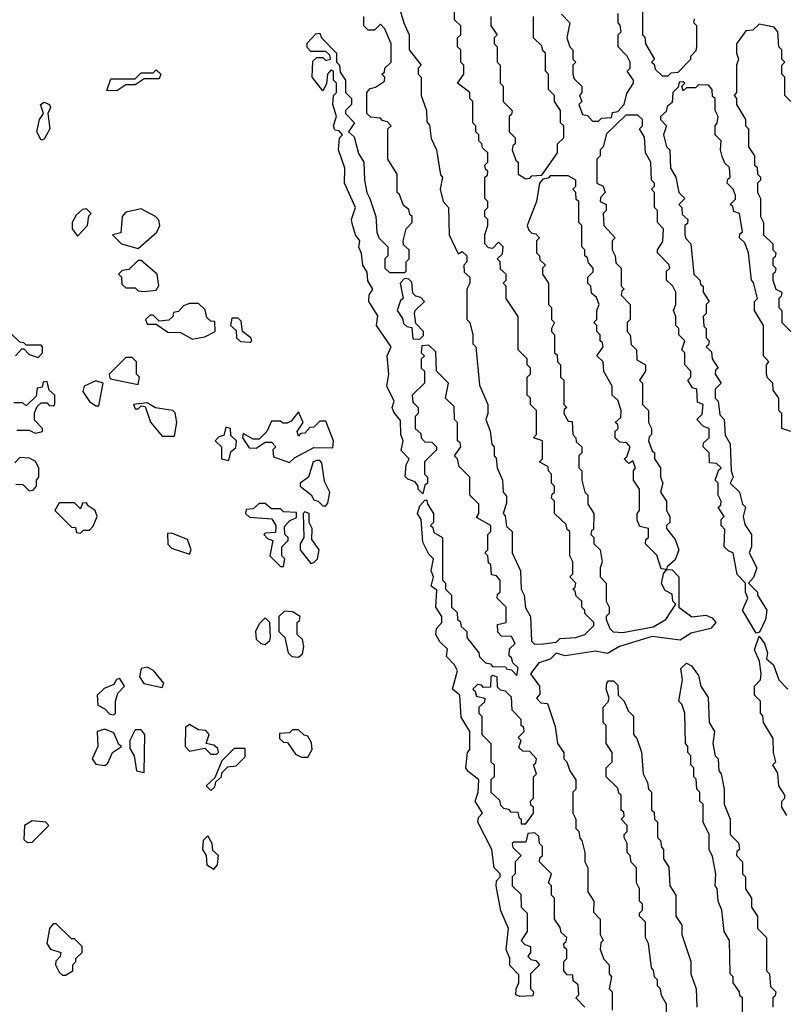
# Model space of a CAD drawing. Extents: x 2737310 to 2869991, y 870230 to 1012730.
# Tile 300 of 479: x 2788784 to 2791312, y 941844 to 945095. Entities that reach past the tile are written whole.
import ezdxf

# ---------------------------------------------------------------- set-up
doc = ezdxf.new("R2010")
doc.units = 0

msp = doc.modelspace()

# ---------------------------------------------------------------- linework, layer by layer
at = {"layer": '0CON02XD'}
for points in [[(2790040, 945125), (2790052.5, 945085)], [(2790052.5, 945085), (2790070, 945045), (2790070, 944995), (2790110, 944945), (2790100, 944935), (2790100, 944915), (2790110, 944905), (2790110, 944845), (2790127.5, 944795), (2790128.3, 944758.3), (2790137, 944747), (2790143, 944703), (2790160, 944665), (2790173, 944583), (2790180, 944575), (2790172.5, 944535), (2790182.5, 944495), (2790200, 944475), (2790202.5, 944385), (2790231.7, 944321.7), (2790245, 944330), (2790260, 944315), (2790260, 944295), (2790250, 944285), (2790251.7, 944261.7), (2790270, 944245), (2790270, 944225), (2790260, 944205), (2790260, 944105), (2790270, 944095), (2790280, 944055), (2790280, 944025), (2790290, 944015), (2790301.7, 943888.3), (2790330, 943825), (2790330, 943795), (2790322.5, 943775), (2790337, 943737), (2790343, 943693), (2790350, 943685), (2790350, 943655), (2790357, 943647), (2790360, 943615), (2790377.5, 943575), (2790380, 943535), (2790391.7, 943521.7), (2790391.7, 943498.3), (2790380, 943465), (2790387, 943457), (2790391.7, 943421.7), (2790410, 943405), (2790410, 943335), (2790437.5, 943275), (2790440, 943215), (2790450, 943195), (2790453.6, 943153.6), (2790470, 943125), (2790473.6, 943043.6), (2790483.6, 943033.6), (2790513.9, 943033.9), (2790555, 943040), (2790568.3, 943051.7), (2790620, 943055), (2790650, 943065), (2790680, 943095), (2790680, 943105), (2790650, 943135), (2790650, 943145), (2790640, 943155), (2790640, 943175), (2790621.7, 943191.7), (2790618.3, 943208.3), (2790610, 943215), (2790618.3, 943221.7), (2790620, 943235), (2790600, 943255), (2790610, 943265), (2790610, 943305), (2790600, 943325), (2790600, 943405), (2790591.7, 943411.7), (2790588.3, 943428.3), (2790550, 943465), (2790550, 943505), (2790540, 943515), (2790541.7, 943528.3), (2790550, 943535), (2790550, 943555), (2790540, 943565), (2790540, 943595), (2790530, 943605), (2790528.3, 943618.3), (2790500, 943635), (2790510, 943645), (2790510, 943705), (2790480, 943715), (2790490, 943725), (2790490, 943805), (2790470, 943825), (2790470, 943845), (2790460, 943855), (2790460, 943915), (2790470, 943925), (2790470, 943945), (2790460, 943955), (2790460, 943975), (2790430, 944005), (2790430, 944115), (2790390, 944175), (2790390, 944215), (2790380, 944225), (2790390, 944235), (2790390, 944255), (2790371.7, 944271.7), (2790370, 944295), (2790360, 944305), (2790378.3, 944321.7), (2790380, 944345), (2790365, 944360), (2790345, 944340), (2790331.7, 944341.7), (2790320, 944355), (2790320, 944385), (2790330, 944415), (2790330, 944435), (2790320, 944445), (2790320, 944465), (2790330, 944475), (2790330, 944495), (2790320, 944505), (2790320, 944575), (2790328.3, 944581.7), (2790330, 944595), (2790321.7, 944601.7), (2790320, 944615), (2790330, 944625), (2790330, 944655), (2790311.7, 944671.7), (2790310, 944685), (2790300, 944695), (2790300, 944715), (2790290, 944725), (2790290, 944745), (2790280, 944755), (2790280, 944825), (2790270, 944835), (2790270, 944855), (2790230, 944885), (2790250, 944915), (2790250, 944945), (2790240, 944955), (2790240, 944995), (2790230, 945005), (2790230, 945035), (2790240, 945045), (2790240, 945075), (2790220, 945095), (2790220, 945125)], [(2790573, 945113), (2790600, 945085), (2790590, 945035), (2790600, 945005), (2790610, 944995), (2790610, 944965), (2790620, 944955), (2790610, 944945), (2790610, 944915), (2790615, 944900), (2790640, 944875), (2790640, 944855), (2790632.5, 944845), (2790640, 944825), (2790630, 944815), (2790641.7, 944781.7), (2790658.3, 944778.3), (2790675, 944760), (2790695, 944760), (2790705, 944770), (2790738.3, 944771.7), (2790741.7, 944788.3), (2790758.3, 944791.7), (2790780, 944815), (2790788.3, 944851.7), (2790810, 944885), (2790810, 944895), (2790790, 944925), (2790800, 944935), (2790800, 944955), (2790790, 944975), (2790760, 945005), (2790760, 945045), (2790770, 945055), (2790767, 945077), (2790760, 945085), (2790760, 945115)], [(2790840, 945145), (2790840, 945045), (2790848.3, 945038.3), (2790850, 945015), (2790880, 944965), (2790870, 944955), (2790878.3, 944948.3), (2790881.7, 944931.7), (2790905, 944910), (2790925, 944910), (2790935, 944920), (2790958.3, 944921.7), (2791000, 944965), (2791000, 944975), (2791017, 944993), (2791020, 945005), (2791020, 945075), (2791010, 945085), (2791011.7, 945098.3)], [(2790650, 941835), (2790620, 941865), (2790630, 941875), (2790628.3, 941908.3), (2790611.7, 941921.7), (2790610, 941940), (2790591.7, 941941.7), (2790580, 941955), (2790580, 941985), (2790590, 941995), (2790590, 942025), (2790581.7, 942031.7), (2790580, 942045), (2790588.3, 942051.7), (2790590, 942065), (2790571.7, 942081.7), (2790568.3, 942098.3), (2790550, 942125), (2790550, 942195), (2790540, 942205), (2790540, 942235), (2790530, 942245), (2790540, 942275), (2790500, 942315), (2790501.7, 942328.3), (2790510, 942335), (2790510, 942365), (2790500, 942375), (2790498.3, 942398.3), (2790485, 942410), (2790461.7, 942408.3), (2790455, 942380), (2790415, 942380), (2790410, 942375), (2790411.7, 942361.7), (2790440, 942335), (2790420, 942315), (2790420, 942275), (2790410, 942265), (2790410, 942235), (2790438.3, 942208.3), (2790440, 942165), (2790460, 942145), (2790460, 942085), (2790440, 942055), (2790451.7, 942041.7), (2790470, 942035), (2790470, 942015), (2790461.7, 942001.7), (2790471.7, 941991.7), (2790488.3, 941988.3), (2790500, 941975), (2790470, 941945), (2790470, 941895), (2790480, 941885), (2790478.3, 941871.7), (2790435, 941870), (2790422.5, 941875), (2790423.3, 941895), (2790432.5, 941915), (2790431.7, 941941.7), (2790402.3, 941972.3), (2790402.5, 941995), (2790390, 942025), (2790397.5, 942095), (2790373, 942153), (2790357.5, 942235), (2790358.3, 942251.7), (2790370, 942265), (2790370, 942275), (2790350, 942295), (2790342.5, 942355), (2790296.7, 942445), (2790299.3, 942460.7), (2790312.5, 942475), (2790287.5, 942515), (2790297.5, 942545), (2790300, 942585), (2790263.6, 942613.6), (2790257.5, 942625), (2790262.5, 942675), (2790270, 942685), (2790270, 942745), (2790241.7, 942791.7), (2790237.5, 942865), (2790212.5, 942885), (2790230, 942945), (2790220, 942965), (2790193, 942993), (2790197, 943017), (2790170.7, 943040.7), (2790157.5, 943065), (2790160, 943085), (2790177.5, 943105), (2790177.5, 943125), (2790157.5, 943155), (2790161.7, 943211.7), (2790142.5, 943225), (2790150, 943255), (2790142.5, 943275), (2790150, 943315), (2790135, 943330), (2790115, 943370), (2790110, 943445), (2790097.5, 943465), (2790105, 943490), (2790121.7, 943508.3), (2790128.3, 943508.3), (2790130, 943495), (2790150, 943465), (2790150, 943435), (2790140, 943425), (2790148.3, 943418.3), (2790151.7, 943401.7), (2790180, 943385), (2790180, 943245), (2790190, 943235), (2790190, 943215), (2790210, 943195), (2790210, 943155), (2790228.3, 943138.3), (2790230, 943115), (2790238.3, 943108.3), (2790241.7, 943091.7), (2790260, 943075), (2790260, 943055), (2790300, 943005), (2790301.7, 942991.7), (2790321.7, 942971.7), (2790338.3, 942968.3), (2790345, 942960), (2790388.3, 942958.3), (2790391.7, 942951.7), (2790408.3, 942948.3), (2790425, 942930), (2790430, 942955), (2790411.7, 942971.7), (2790408.3, 942988.3), (2790400, 942995), (2790401.7, 943018.3), (2790420, 943035), (2790408.3, 943058.3), (2790375, 943060), (2790363, 943073), (2790361.7, 943098.3), (2790390, 943105), (2790390, 943155), (2790360, 943185), (2790361.7, 943198.3), (2790370, 943205), (2790370, 943245), (2790358.3, 943258.3), (2790341.7, 943261.7), (2790340, 943295), (2790331.7, 943301.7), (2790330, 943325), (2790320, 943335), (2790330, 943345), (2790330, 943395), (2790340, 943405), (2790340, 943425), (2790291.7, 943451.7), (2790300, 943465), (2790300, 943495), (2790270, 943525), (2790270, 943585), (2790235, 943620), (2790230, 943645), (2790220, 943655), (2790240, 943685), (2790238.3, 943698.3), (2790230, 943705), (2790230, 943765), (2790220, 943775), (2790218.3, 943818.3), (2790190, 943845), (2790200, 943895), (2790160, 943935), (2790158.3, 943998.3), (2790135, 944020), (2790111.7, 944018.3), (2790110, 943995), (2790120, 943985), (2790110, 943975), (2790110, 943945), (2790120, 943935), (2790120, 943895), (2790080, 943855), (2790081.7, 943831.7), (2790100, 943815), (2790100, 943795), (2790090, 943785), (2790090, 943745), (2790108.3, 943728.3), (2790110, 943715), (2790121.7, 943701.7), (2790145, 943700), (2790160, 943685), (2790160, 943675), (2790120, 943635), (2790120, 943595), (2790130, 943585), (2790130, 943565), (2790121.7, 943558.3), (2790115, 943530), (2790100, 943545), (2790100, 943555), (2790089.3, 943569.3), (2790065, 943577.5), (2790057, 943587), (2790060, 943625), (2790070, 943645), (2790043, 943673), (2790050, 943705), (2790042.5, 943725), (2790041.7, 943771.7), (2790018.8, 943798.8), (2790013.8, 943815), (2790020, 943835), (2789996.2, 943885), (2790003.3, 943925), (2789997.5, 943985), (2790010, 944015), (2789962.5, 944085), (2789967, 944117), (2789936.7, 944165), (2789937.5, 944185), (2789950, 944205), (2789933, 944233), (2789931.7, 944261.7), (2789916.7, 944285), (2789913, 944323), (2789903.6, 944343.6), (2789906.7, 944365), (2789893.3, 944385), (2789881.7, 944421.7), (2789880, 944435), (2789892.5, 944475), (2789856.7, 944555), (2789857.5, 944605), (2789836.7, 944665), (2789840, 944705), (2789850, 944715), (2789838.3, 944728.3), (2789825, 944730), (2789820, 944745), (2789830, 944775), (2789817.5, 944815), (2789820, 944845), (2789830, 944855), (2789830, 944885), (2789820, 944895), (2789820, 944925), (2789811.7, 944928.3), (2789800, 944915), (2789797, 944883), (2789785, 944860), (2789750, 944905), (2789751.7, 944958.3), (2789765, 944970), (2789785, 944970), (2789795, 944960), (2789810, 944965), (2789808.3, 944978.3), (2789795, 944990), (2789745, 944990), (2789733, 945003), (2789733, 945017), (2789761.7, 945048.3), (2789775, 945050), (2789780, 945035), (2789830, 944985), (2789830, 944955), (2789840, 944945), (2789841.7, 944921.7), (2789860, 944895), (2789860, 944855), (2789880, 944835), (2789880, 944815), (2789860, 944795), (2789860, 944785), (2789890, 944755), (2789870, 944725), (2789888.3, 944708.3), (2789903, 944653), (2789920, 944625), (2789922.5, 944565), (2789930, 944525), (2789940, 944505), (2789960, 944445), (2789963, 944393), (2789970, 944375), (2790000, 944345), (2790000, 944315), (2789990, 944305), (2789990, 944275), (2790005, 944260), (2790055, 944260), (2790060, 944265), (2790060, 944295), (2790070, 944305), (2790070, 944335), (2790051.7, 944351.7), (2790050, 944365), (2790060, 944405), (2790080, 944425), (2790080, 944445), (2790071.7, 944451.7), (2790068.3, 944468.3), (2790051.7, 944481.7), (2790038.3, 944518.3), (2790030, 944525), (2790030, 944585), (2790000, 944635), (2790000, 944735), (2790010, 944745), (2789998.3, 944758.3), (2789981.7, 944761.7), (2789975, 944770), (2789943, 944773), (2789930, 944785), (2789930, 944855), (2789941.7, 944868.3), (2789958.3, 944871.7), (2789988.3, 944891.7), (2789990, 944905), (2789980, 944915), (2789988.3, 944921.7), (2789990, 944935), (2790010, 944955), (2790010, 945015), (2789990, 945065), (2789975, 945080), (2789955, 945060), (2789935, 945060), (2789920, 945075), (2789920, 945105)], [(2790340, 945105), (2790340, 945075), (2790360, 945045), (2790350, 945035), (2790350, 945015), (2790360, 945005), (2790360, 944955), (2790370, 944945), (2790370, 944885), (2790380, 944875), (2790380, 944825), (2790410, 944795), (2790408.3, 944781.7), (2790400, 944775), (2790400, 944725), (2790420, 944705), (2790420, 944685), (2790411.7, 944678.3), (2790410, 944665), (2790421.7, 944631.7), (2790430, 944625), (2790430, 944585), (2790455, 944570), (2790468.3, 944571.7), (2790475, 944580), (2790508.3, 944581.7), (2790560, 944655), (2790560, 944685), (2790580, 944705), (2790580, 944745), (2790570, 944755), (2790570, 944795), (2790550, 944825), (2790550, 944845), (2790530, 944865), (2790530, 944915), (2790520, 944925), (2790520, 944985), (2790511.7, 944991.7), (2790508.3, 945008.3), (2790480, 945035), (2790480, 945105)], [(2791330, 944825), (2791310, 944845), (2791310, 944905), (2791300, 944915), (2791300, 944945), (2791310, 944955), (2791300, 944965), (2791300, 944995), (2791290, 945005), (2791287.5, 945055), (2791275, 945070), (2791225, 945080), (2791205, 945060), (2791181.7, 945058.3), (2791150, 945015), (2791150, 944985), (2791157.5, 944965), (2791150, 944945), (2791150, 944855), (2791142.5, 944845), (2791150, 944835), (2791150, 944815), (2791180, 944765), (2791180, 944745), (2791190, 944735), (2791190, 944675), (2791210, 944645), (2791210, 944615), (2791218.3, 944608.3), (2791220, 944585), (2791230, 944575), (2791230, 944565), (2791220, 944555), (2791220, 944525), (2791230, 944505), (2791230, 944445), (2791240, 944425), (2791240, 944385), (2791270, 944355), (2791270, 944335), (2791280, 944325), (2791278.3, 944311.7), (2791270, 944305), (2791270, 944285), (2791280, 944275), (2791278.3, 944261.7), (2791270, 944255), (2791270, 944235), (2791280, 944205), (2791300, 944195), (2791298.3, 944181.7), (2791290, 944175), (2791290, 944145), (2791300, 944135), (2791300, 944095), (2791330, 944065)], [(2789105, 944860), (2789071.7, 944861.7), (2789085, 944900), (2789165, 944900), (2789185, 944920), (2789225, 944920), (2789235, 944930), (2789250, 944915), (2789245, 944900), (2789195, 944900), (2789165, 944880), (2789135, 944880), (2789105, 944860)], [(2791330, 943735), (2791300, 943745), (2791300, 943795), (2791290, 943805), (2791290, 943845), (2791271.7, 943871.7), (2791270, 943895), (2791253, 943913), (2791250, 943925), (2791250, 943955), (2791257.5, 943965), (2791240, 943985), (2791240, 944085), (2791210, 944135), (2791210, 944165), (2791220, 944175), (2791207, 944227), (2791200, 944235), (2791190, 944325), (2791178.3, 944358.3), (2791160, 944375), (2791161.7, 944388.3), (2791170, 944395), (2791160, 944455), (2791141.7, 944461.7), (2791138.3, 944478.3), (2791130, 944485), (2791147.5, 944502.5), (2791147.5, 944515), (2791140, 944535), (2791120, 944555), (2791121.7, 944568.3), (2791130, 944575), (2791127, 944607), (2791111.7, 944621.7), (2791103, 944643), (2791097.5, 944665), (2791100, 944695), (2791080, 944715), (2791080, 944745), (2791087, 944753), (2791090, 944775), (2791080, 944795), (2791080, 944835), (2791071.7, 944841.7), (2791070, 944865), (2791058.3, 944878.3), (2791025, 944880), (2791015, 944870), (2790985, 944870), (2790975, 944860), (2790970, 944875), (2790980, 944885), (2790975, 944890), (2790961.7, 944888.3), (2790958.3, 944871.7), (2790940, 944855), (2790938.3, 944821.7), (2790921.7, 944808.3), (2790918.3, 944791.7), (2790900, 944775), (2790900, 944765), (2790920, 944745), (2790910, 944715), (2790920, 944675), (2790930, 944665), (2790932.5, 944605), (2790950, 944575), (2790960, 944525), (2790980, 944505), (2790960, 944485), (2790970, 944475), (2790971.7, 944451.7), (2790990, 944435), (2790988.3, 944421.7), (2790980, 944415), (2790980, 944385), (2790983, 944373), (2791000, 944355), (2791010, 944255), (2791030, 944235), (2791031.7, 944221.7), (2791040, 944215), (2791040, 944195), (2791060, 944165), (2791050, 944155), (2791050, 944125), (2791040, 944115), (2791043, 944083), (2791050, 944075), (2791050, 944045), (2791060, 944035), (2791058.3, 944021.7), (2791050, 944015), (2791068.3, 943998.3), (2791070, 943975), (2791090, 943945), (2791081.7, 943938.3), (2791080, 943925), (2791100, 943895), (2791080, 943875), (2791080, 943845), (2791090, 943835), (2791095, 943790), (2791110, 943775), (2791113, 943723), (2791130, 943695), (2791132.5, 943605), (2791140, 943585), (2791130, 943565), (2791160, 943535), (2791170, 943495), (2791180, 943485), (2791172.5, 943455), (2791178.3, 943428.3), (2791200, 943395), (2791200, 943355), (2791192.5, 943335), (2791217.5, 943285), (2791207, 943253), (2791190, 943235), (2791220, 943205), (2791220, 943195), (2791251.2, 943145), (2791246.2, 943115), (2791227, 943073), (2791215, 943070), (2791170, 943145), (2791187.5, 943185), (2791180, 943205), (2791180, 943235), (2791153, 943263), (2791140, 943335), (2791125, 943340), (2791110, 943355), (2791111.7, 943411.7), (2791100, 943425), (2791100, 943445), (2791110, 943455), (2791090, 943485), (2791098.3, 943491.7), (2791100, 943505), (2791090, 943525), (2791090, 943565), (2791080, 943575), (2791091.7, 943608.3), (2791100, 943615), (2791085, 943630), (2791061.7, 943631.7), (2791060, 943665), (2791040, 943685), (2791041.7, 943698.3), (2791060, 943715), (2791060, 943745), (2791041.7, 943751.7), (2791020, 943775), (2791037, 943793), (2791040, 943825), (2791021.7, 943831.7), (2791020, 943875), (2791005, 943880), (2790990, 943905), (2791000, 943915), (2791000, 943935), (2790980, 943955), (2790980, 943995), (2790970, 944005), (2790980, 944035), (2790960, 944055), (2790960, 944075), (2790950, 944085), (2790950, 944115), (2790942.5, 944135), (2790950, 944155), (2790950, 944195), (2790940, 944215), (2790920, 944235), (2790920, 944265), (2790930, 944275), (2790927, 944287), (2790890, 944325), (2790890, 944335), (2790907, 944363), (2790910, 944405), (2790890, 944425), (2790890, 944465), (2790880, 944475), (2790880, 944525), (2790870, 944535), (2790880, 944545), (2790880, 944555), (2790870, 944565), (2790867.5, 944625), (2790850, 944655), (2790847, 944707), (2790830, 944735), (2790840, 944745), (2790840, 944765), (2790825, 944780), (2790785, 944780), (2790721.7, 944718.3), (2790710, 944675), (2790700, 944665), (2790700, 944645), (2790690, 944635), (2790690, 944555), (2790710, 944545), (2790717.5, 944525), (2790701.7, 944508.3), (2790700, 944495), (2790720, 944485), (2790720, 944465), (2790710, 944455), (2790712.5, 944415), (2790750, 944375), (2790740, 944365), (2790740, 944335), (2790750, 944315), (2790751.7, 944291.7), (2790770, 944275), (2790770, 944215), (2790780, 944205), (2790771.7, 944198.3), (2790770, 944185), (2790800, 944155), (2790800, 944105), (2790790, 944095), (2790790, 944065), (2790800, 944055), (2790803, 944023), (2790820, 944005), (2790821.7, 943971.7), (2790850, 943955), (2790850, 943935), (2790830, 943905), (2790840, 943895), (2790840, 943825), (2790860, 943805), (2790860, 943765), (2790870, 943745), (2790870, 943725), (2790861.7, 943718.3), (2790860, 943705), (2790871.7, 943671.7), (2790880, 943665), (2790880, 943645), (2790900, 943615), (2790900, 943585), (2790907.5, 943565), (2790900, 943535), (2790920, 943505), (2790920, 943475), (2790930, 943455), (2790930, 943435), (2790920, 943425), (2790920, 943415), (2790948.3, 943378.3), (2790960, 943345), (2790948.3, 943311.7), (2790921.7, 943288.3), (2790920, 943280), (2790938.3, 943278.3), (2790960, 943255), (2790960, 943155), (2791003, 943123), (2791049.3, 943129.3), (2791070.7, 943120.7), (2791082.5, 943105), (2791065.6, 943084.4), (2791000.5, 943069.5), (2790965, 943046.2), (2790871.7, 943058.3), (2790764.2, 943025.8), (2790725, 943002.5), (2790685, 943010), (2790585, 942994.3), (2790555, 943003.3), (2790535, 942983.8), (2790498.3, 942971.7), (2790470, 942935), (2790500, 942895), (2790501.7, 942868.3), (2790490, 942855), (2790505, 942840), (2790527, 942837), (2790551.7, 942761.7), (2790560, 942705), (2790580, 942675), (2790580, 942655), (2790590, 942645), (2790600, 942615)], [(2788855, 944697.5), (2788841.2, 944725), (2788850, 944765), (2788862.5, 944785), (2788852.5, 944815), (2788865, 944822.5), (2788882.5, 944815), (2788886.2, 944805), (2788877.5, 944785), (2788883.8, 944735), (2788865, 944700), (2788855, 944697.5)], [(2790775, 943072), (2790875, 943090), (2790917.5, 943115), (2790950, 943165), (2790940, 943175), (2790938.3, 943198.3), (2790915, 943210), (2790903, 943233), (2790910, 943265), (2790920, 943280), (2790901.7, 943281.7), (2790887, 943327), (2790850, 943365), (2790851.7, 943378.3), (2790860, 943385), (2790860, 943415), (2790831.7, 943421.7), (2790823, 943443), (2790822.5, 943465), (2790830, 943475), (2790830, 943545), (2790810, 943575), (2790810, 943605), (2790817.5, 943615), (2790808.3, 943638.3), (2790795, 943630), (2790780, 943645), (2790788.3, 943651.7), (2790800, 943685), (2790788.3, 943698.3), (2790765, 943700), (2790750, 943715), (2790750, 943735), (2790760, 943745), (2790758.3, 943758.3), (2790750, 943765), (2790768.3, 943781.7), (2790770, 943805), (2790758.3, 943838.3), (2790740, 943855), (2790740, 943885), (2790713, 943933), (2790710, 943965), (2790690, 943985), (2790710, 944015), (2790708.3, 944028.3), (2790700, 944035), (2790700, 944055), (2790690, 944065), (2790690, 944085), (2790680, 944095), (2790690, 944105), (2790690, 944135), (2790697.5, 944155), (2790688.3, 944178.3), (2790671.7, 944191.7), (2790670, 944215), (2790660, 944225), (2790660, 944245), (2790677, 944263), (2790677.5, 944275), (2790661.7, 944291.7), (2790658.3, 944308.3), (2790650, 944315), (2790650, 944335), (2790640, 944345), (2790640, 944415), (2790630, 944425), (2790630, 944495), (2790621.7, 944501.7), (2790620, 944525), (2790610, 944535), (2790620, 944545), (2790620, 944565), (2790595, 944580), (2790535, 944580), (2790528.3, 944571.7), (2790511.7, 944568.3), (2790500, 944555), (2790490, 944495), (2790460, 944415), (2790465, 944400), (2790475, 944390), (2790488.3, 944388.3), (2790500, 944375), (2790490, 944365), (2790490, 944325), (2790500, 944315), (2790501.7, 944301.7), (2790520, 944285), (2790510, 944275), (2790510, 944255), (2790530, 944225), (2790530, 944155), (2790540, 944145), (2790540, 944105), (2790550, 944095), (2790540, 944075), (2790540, 944065), (2790550, 944055), (2790550, 943995), (2790558.3, 943988.3), (2790560, 943965), (2790570, 943955), (2790570, 943915), (2790580, 943905), (2790580, 943825), (2790590, 943815), (2790581.7, 943808.3), (2790580, 943795), (2790595, 943770), (2790608.3, 943768.3), (2790610, 943725), (2790620, 943715), (2790621.7, 943701.7), (2790640, 943685), (2790640, 943665), (2790630, 943655), (2790630, 943615), (2790640, 943605), (2790640, 943575), (2790650, 943535), (2790660, 943525), (2790660, 943495), (2790680, 943465), (2790678.3, 943411.7), (2790671.7, 943408.3), (2790670, 943395), (2790680, 943385), (2790680, 943365), (2790700, 943345), (2790707.5, 943305), (2790700, 943285), (2790700, 943255), (2790720, 943235), (2790720, 943175), (2790730, 943155), (2790730, 943135), (2790720, 943125), (2790720, 943115), (2790732.5, 943085), (2790743.9, 943073.9), (2790775, 943072)], [(2788975, 944380), (2789007.5, 944415), (2789012.5, 944447.5), (2789020, 944455), (2789005, 944470), (2788991.7, 944468.3), (2788970.7, 944449.3), (2788957.5, 944425), (2788957.5, 944405), (2788975, 944380)], [(2789175, 944340), (2789236.4, 944393.6), (2789246.7, 944415), (2789243.6, 944433.6), (2789232.5, 944445), (2789185, 944470), (2789135, 944460), (2789122.5, 944445), (2789118.3, 944391.7), (2789090, 944385), (2789120, 944355), (2789175, 944340)], [(2789195, 944197.5), (2789235, 944202.5), (2789243, 944217), (2789237.5, 944255), (2789185, 944300), (2789175, 944300), (2789145, 944270), (2789123, 944267), (2789110, 944255), (2789120, 944245), (2789121.7, 944221.7), (2789135, 944210), (2789165, 944210), (2789175, 944200), (2789195, 944197.5)], [(2790105, 944040), (2790117.5, 944052.5), (2790117.5, 944065), (2790091.7, 944091.7), (2790087.5, 944125), (2790090, 944135), (2790120, 944165), (2790108.3, 944178.3), (2790091.7, 944181.7), (2790081.7, 944191.7), (2790078.3, 944228.3), (2790068.3, 944238.3), (2790055, 944240), (2790040, 944225), (2790050, 944175), (2790041.7, 944168.3), (2790030, 944135), (2790048.3, 944108.3), (2790051.7, 944091.7), (2790061.7, 944081.7), (2790078.3, 944078.3), (2790081.7, 944041.7), (2790105, 944040)], [(2789355, 944040), (2789365, 944042.5), (2789395, 944047.5), (2789430, 944065), (2789428.3, 944098.3), (2789415, 944100), (2789401.7, 944111.7), (2789397, 944137), (2789375, 944157.5), (2789345, 944157.5), (2789325, 944150), (2789308.3, 944131.7), (2789291.7, 944128.3), (2789290, 944115), (2789277, 944103), (2789245, 944100), (2789225, 944120), (2789215, 944120), (2789200, 944105), (2789205, 944090), (2789235, 944090), (2789273, 944063), (2789315, 944062.5), (2789355, 944040)], [(2789545, 944030), (2789550, 944035), (2789547.5, 944045), (2789520, 944065), (2789515, 944100), (2789505, 944110), (2789485, 944110), (2789480, 944085), (2789498.3, 944068.3), (2789500, 944045), (2789513, 944033), (2789545, 944030)], [(2788770, 943985), (2788791.7, 944008.3), (2788798.3, 944008.3), (2788815, 943990), (2788845, 943980), (2788860, 943995), (2788860, 944015), (2788855, 944020), (2788805, 944020), (2788798.3, 944028.3), (2788785, 944030), (2788751.7, 944061.7)], [(2789175, 943890), (2789180, 943915), (2789170, 943925), (2789170, 943965), (2789155, 943980), (2789135, 943980), (2789080, 943925), (2789081.7, 943911.7), (2789088.3, 943908.3), (2789175, 943890)], [(2788775, 943740), (2788815, 943740), (2788835, 943730), (2788860, 943735), (2788860, 943745), (2788833, 943773), (2788832.5, 943797.5), (2788841.7, 943818.3), (2788855, 943830), (2788875, 943830), (2788881.7, 943821.7), (2788895, 943820), (2788900, 943825), (2788900, 943855), (2788881.7, 943871.7), (2788875, 943900), (2788861.7, 943898.3), (2788858.3, 943881.7), (2788841.7, 943878.3), (2788838.3, 943851.7), (2788805, 943820), (2788795, 943830), (2788765, 943830)], [(2789045, 943820), (2789060, 943895), (2789035, 943902.5), (2788997.5, 943885), (2788993, 943867), (2789014.1, 943834.1), (2789035, 943820), (2789045, 943820)], [(2789295, 943720), (2789302.5, 943765), (2789297, 943797), (2789290, 943805), (2789233, 943813), (2789205, 943830), (2789160, 943825), (2789165, 943810), (2789175, 943810), (2789185, 943820), (2789198.3, 943818.3), (2789216.4, 943766.4), (2789255, 943720), (2789295, 943720)], [(2789675, 943632.5), (2789691.7, 943648.3), (2789755, 943682.5), (2789818.3, 943681.7), (2789820, 943705), (2789795, 943770), (2789775, 943770), (2789755, 943750), (2789741.7, 943748.3), (2789725, 943730), (2789711.7, 943728.3), (2789705, 943720), (2789700, 943735), (2789720, 943765), (2789705, 943800), (2789680, 943770), (2789667, 943763), (2789653, 943763), (2789645, 943770), (2789615, 943770), (2789600, 943735), (2789575, 943710), (2789555, 943710), (2789521.7, 943728.3), (2789520, 943715), (2789541.7, 943681.7), (2789565, 943680), (2789595, 943700), (2789615, 943700), (2789630, 943685), (2789620, 943675), (2789621.7, 943651.7), (2789675, 943632.5)], [(2789475, 943640), (2789481.7, 943668.3), (2789497.5, 943682.5), (2789500, 943705), (2789481.7, 943721.7), (2789480, 943745), (2789465, 943750), (2789458.3, 943721.7), (2789441.7, 943718.3), (2789430, 943705), (2789450, 943685), (2789450, 943645), (2789475, 943640)], [(2788771.7, 943561.7), (2788795, 943560), (2788815, 943540), (2788828.3, 943541.7), (2788840, 943555), (2788840, 943575), (2788847.5, 943585), (2788847.5, 943615), (2788836.4, 943636.4), (2788817, 943647), (2788785, 943650), (2788768.3, 943631.7)], [(2789795, 943490), (2789801.7, 943498.3), (2789807.5, 943535), (2789790.7, 943570.7), (2789781.7, 943631.7), (2789775, 943640), (2789765, 943640), (2789752.5, 943635), (2789737.5, 943585), (2789710, 943565), (2789710, 943555), (2789746.4, 943526.4), (2789755, 943510), (2789770, 943505), (2789785, 943490), (2789795, 943490)], [(2788985, 943400), (2788995, 943410), (2789015, 943410), (2789027, 943423), (2789040, 943455), (2789033.3, 943475), (2789010, 943490), (2789005, 943500), (2788991.7, 943498.3), (2788985, 943480), (2788965, 943500), (2788915, 943500), (2788900, 943475), (2788955, 943420), (2788968.3, 943418.3), (2788971.7, 943401.7), (2788985, 943400)], [(2789655, 943290), (2789660, 943315), (2789650, 943325), (2789650, 943355), (2789670, 943375), (2789670, 943385), (2789660, 943395), (2789658.3, 943421.7), (2789675, 943440), (2789698.3, 943451.7), (2789698.3, 943468.3), (2789655, 943470), (2789645, 943480), (2789615, 943480), (2789595, 943497.5), (2789575, 943497.5), (2789555, 943480), (2789531.7, 943478.3), (2789530, 943465), (2789543, 943453), (2789617, 943447), (2789630, 943425), (2789628.3, 943401.7), (2789595, 943400), (2789590, 943395), (2789601.7, 943381.7), (2789620, 943375), (2789610, 943325), (2789645, 943290), (2789655, 943290)], [(2789745, 943300), (2789755, 943302.5), (2789767.5, 943315), (2789772.5, 943345), (2789748.3, 943378.3), (2789750, 943415), (2789740, 943435), (2789740, 943465), (2789725, 943470), (2789720, 943465), (2789722.5, 943385), (2789710, 943365), (2789710, 943345), (2789745, 943300)], [(2789345, 943330), (2789350, 943345), (2789338.3, 943378.3), (2789285, 943400), (2789271.7, 943398.3), (2789273, 943363), (2789285, 943350), (2789345, 943330)], [(2789705, 942990), (2789718.3, 943001.7), (2789722.5, 943025), (2789718.3, 943048.3), (2789700, 943065), (2789700, 943105), (2789708.3, 943111.7), (2789710, 943125), (2789685, 943140), (2789658.3, 943141.7), (2789640, 943125), (2789640, 943075), (2789660, 943055), (2789670, 943005), (2789683, 942993), (2789705, 942990)], [(2789595, 943032.5), (2789610, 943045), (2789612.5, 943055), (2789610, 943105), (2789595, 943120), (2789575, 943100), (2789562.5, 943075), (2789565, 943050), (2789580, 943035), (2789595, 943032.5)], [(2791317, 942467), (2791300, 942495), (2791300, 942515), (2791310, 942525), (2791310, 942535), (2791290, 942565), (2791287, 942607), (2791270, 942635), (2791280, 942645), (2791272.5, 942675), (2791271.7, 942721.7), (2791240, 942775), (2791237, 942797), (2791230, 942805), (2791230, 942845), (2791210, 942865), (2791210, 942895), (2791230, 942915), (2791232.5, 942935), (2791227, 942977), (2791210, 943015), (2791225, 943060), (2791243.3, 943035), (2791252.5, 943005), (2791250, 942985), (2791272.5, 942965), (2791290, 942915), (2791320, 942885)], [(2791170, 941775), (2791170, 941865), (2791161.7, 941871.7), (2791160, 941885), (2791140, 941915), (2791140, 941935), (2791130, 941945), (2791127.5, 942055), (2791110, 942085), (2791102.5, 942155), (2791090, 942185), (2791087, 942227), (2791080, 942235), (2791082.5, 942275), (2791071.7, 942331.7), (2791060, 942355), (2791060, 942405), (2791040, 942445), (2791040, 942505), (2791030, 942515), (2791030, 942545), (2791020, 942555), (2791017, 942587), (2791010, 942595), (2791010, 942625), (2791000, 942635), (2791000, 942665), (2790990, 942675), (2790990, 942695), (2790982.5, 942705), (2790980, 942805), (2790970, 942835), (2790960, 942845), (2790972.5, 942915), (2790967, 942953), (2790985, 942970), (2791001.7, 942961.7), (2791025, 942930), (2791032.5, 942895), (2791057, 942857), (2791060, 942775), (2791077.5, 942745), (2791072.5, 942705), (2791080, 942665), (2791090, 942655), (2791092.5, 942615), (2791100, 942605), (2791110, 942555), (2791110, 942505), (2791130, 942455), (2791130, 942405), (2791157, 942377), (2791160, 942355), (2791151.7, 942348.3), (2791150, 942335), (2791170, 942315), (2791170, 942275), (2791180, 942265), (2791180, 942225), (2791200, 942195), (2791200, 942165), (2791220, 942135), (2791220, 942095), (2791250, 942065), (2791250, 941955), (2791260, 941945), (2791263, 941903), (2791280, 941885), (2791278.3, 941871.7), (2791270, 941865), (2791270, 941835)], [(2789255, 942890), (2789260, 942905), (2789226.4, 942946.4), (2789205, 942957.5), (2789185, 942952.5), (2789180, 942925), (2789193.6, 942903.6), (2789255, 942890)], [(2789095, 942800), (2789100, 942805), (2789100, 942845), (2789108.3, 942871.7), (2789130, 942895), (2789115, 942920), (2789103.6, 942916.4), (2789095, 942900), (2789063, 942887), (2789040, 942865), (2789041.7, 942831.7), (2789065, 942820), (2789081.7, 942801.7), (2789095, 942800)], [(2790455, 942440), (2790480, 942475), (2790480, 942495), (2790471.7, 942501.7), (2790470, 942515), (2790480, 942525), (2790480, 942595), (2790490, 942605), (2790480, 942635), (2790488.3, 942641.7), (2790490, 942655), (2790468.3, 942678.3), (2790445, 942680), (2790431.7, 942691.7), (2790440, 942715), (2790430, 942725), (2790450, 942745), (2790448.3, 942758.3), (2790440, 942765), (2790440, 942785), (2790410, 942815), (2790408.3, 942858.3), (2790388.3, 942878.3), (2790371.7, 942881.7), (2790361.7, 942891.7), (2790360, 942925), (2790345, 942930), (2790340, 942925), (2790338.3, 942891.7), (2790315, 942890), (2790308.3, 942898.3), (2790295, 942900), (2790280, 942885), (2790288.3, 942878.3), (2790291.7, 942861.7), (2790320, 942855), (2790318.3, 942841.7), (2790300, 942825), (2790300, 942805), (2790310, 942795), (2790310, 942735), (2790340, 942705), (2790340, 942645), (2790350, 942635), (2790350, 942595), (2790340, 942585), (2790340, 942545), (2790368.3, 942518.3), (2790371.7, 942501.7), (2790381.7, 942491.7), (2790398.3, 942488.3), (2790405, 942480), (2790428.3, 942478.3), (2790431.7, 942461.7), (2790440, 942455), (2790440, 942440), (2790455, 942440)], [(2790920, 941765), (2790920, 941845), (2790903, 941873), (2790900, 941895), (2790890, 941905), (2790890, 941925), (2790880, 941935), (2790877, 941957), (2790870, 941965), (2790860, 942045), (2790850, 942065), (2790850, 942115), (2790830, 942135), (2790830, 942145), (2790840, 942155), (2790840, 942175), (2790830, 942185), (2790830, 942225), (2790820, 942245), (2790820, 942295), (2790803, 942313), (2790800, 942335), (2790790, 942345), (2790790, 942375), (2790780, 942395), (2790780, 942405), (2790790, 942415), (2790790, 942435), (2790770, 942455), (2790780, 942465), (2790778.3, 942478.3), (2790770, 942485), (2790770, 942535), (2790761.7, 942541.7), (2790758.3, 942558.3), (2790720, 942595), (2790720, 942625), (2790740, 942645), (2790740, 942675), (2790720, 942705), (2790720, 942765), (2790710, 942775), (2790710, 942825), (2790727, 942843), (2790730, 942855), (2790720, 942885), (2790722.5, 942905), (2790728.3, 942911.7), (2790745, 942912.5), (2790758.3, 942898.3), (2790760, 942865), (2790780, 942845), (2790793, 942813), (2790810, 942795), (2790810, 942735), (2790821.7, 942721.7), (2790837, 942677), (2790842.5, 942605), (2790857, 942577), (2790860, 942555), (2790870, 942545), (2790870, 942485), (2790878.3, 942478.3), (2790880, 942455), (2790890, 942445), (2790890, 942395), (2790900, 942385), (2790903, 942363), (2790910, 942355), (2790910, 942325), (2790927, 942297), (2790930, 942235), (2790950, 942205), (2790950, 942135), (2790970, 942105), (2790970, 942075), (2790990, 942015), (2791000, 941985), (2791000, 941945), (2791017.5, 941895), (2791020, 941835)], [(2789065, 942632.5), (2789075, 942640), (2789090, 942675), (2789120, 942695), (2789111.7, 942701.7), (2789095, 942740), (2789065, 942752.5), (2789040, 942745), (2789042.5, 942695), (2789023.8, 942655), (2789035, 942637.5), (2789065, 942632.5)], [(2789195, 942610), (2789197.5, 942735), (2789185, 942750), (2789165, 942750), (2789147.5, 942715), (2789148.3, 942688.3), (2789162.5, 942665), (2789170, 942615), (2789195, 942610)], [(2789435, 942670), (2789440, 942675), (2789438.3, 942688.3), (2789425, 942700), (2789400, 942705), (2789410, 942735), (2789398.3, 942748.3), (2789375, 942750), (2789345, 942767.5), (2789331.7, 942758.3), (2789330, 942695), (2789345, 942680), (2789395, 942690), (2789415, 942670), (2789435, 942670)], [(2789735, 942660), (2789750, 942685), (2789747, 942707), (2789735, 942730), (2789723, 942733), (2789705, 942750), (2789685, 942750), (2789675, 942740), (2789641.7, 942738.3), (2789641.7, 942721.7), (2789655, 942710), (2789668.3, 942708.3), (2789695, 942670), (2789715, 942660), (2789735, 942660)], [(2789415, 942550), (2789428.3, 942561.7), (2789431.7, 942578.3), (2789450, 942595), (2789451.7, 942608.3), (2789471.7, 942628.3), (2789498.3, 942631.7), (2789528.3, 942661.7), (2789528.3, 942688.3), (2789491.7, 942688.3), (2789451.7, 942648.3), (2789428.3, 942591.7), (2789400, 942565), (2789415, 942550)], [(2790600, 942615), (2790620, 942585), (2790620, 942555), (2790610, 942545), (2790610, 942475), (2790620, 942455), (2790620, 942425), (2790630, 942415), (2790633, 942393), (2790640, 942385), (2790650, 942345), (2790650, 942315), (2790660, 942295), (2790660, 942215), (2790680, 942185), (2790678.3, 942148.3), (2790700, 942125), (2790700, 942075), (2790710, 942055), (2790703, 942047), (2790700, 942025), (2790713, 941993), (2790730, 941975), (2790730, 941945), (2790737.5, 941935), (2790730, 941895), (2790740, 941885), (2790740, 941825)], [(2788808.3, 942378.3), (2788825, 942380), (2788880, 942435), (2788870, 942445), (2788825, 942450), (2788800, 942435), (2788798.3, 942388.3), (2788808.3, 942378.3)], [(2789425, 942290), (2789437.5, 942305), (2789440, 942335), (2789421.7, 942351.7), (2789420, 942375), (2789405, 942400), (2789390, 942385), (2789387.5, 942355), (2789400, 942335), (2789402.5, 942305), (2789425, 942290)], [(2788935, 941940), (2788960, 941955), (2788960, 941975), (2788970, 941985), (2788970, 941995), (2788990, 942015), (2788990, 942035), (2788965, 942060), (2788955, 942060), (2788905, 942110), (2788895, 942110), (2788882.5, 942095), (2788874, 942045), (2788886.4, 942026.4), (2788920, 942015), (2788918.3, 942001.7), (2788903, 941987), (2788902.5, 941975), (2788915, 941950), (2788925, 941940), (2788935, 941940)]]:
    msp.add_lwpolyline(points, dxfattribs=at)

doc.saveas('drawing.dxf')
